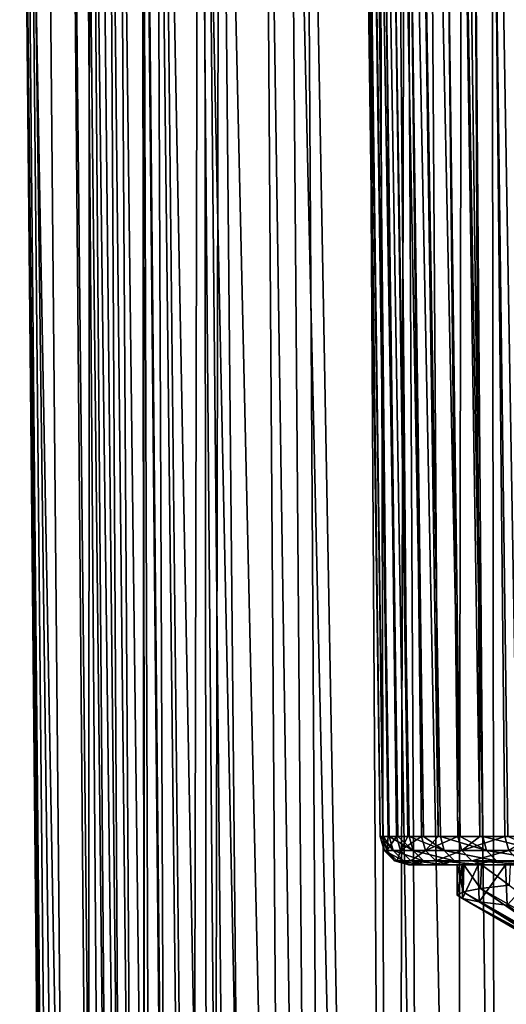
# Model space of a CAD drawing. Header units: millimetres. Extents: x -39.5 to 39.5, y -2 to 94.9.
# Tile 571 of 656: x -17.4 to -14, y 59 to 65.9. Entities that reach past the tile are written whole.
import ezdxf

# ---------------------------------------------------------------- set-up
doc = ezdxf.new("R2010")
doc.units = ezdxf.units.MM
doc.header["$LTSCALE"] = 65.185185
for name, color, linetype in [('12', 7, 'CONTINUOUS'), ('13', 7, 'CONTINUOUS'), ('15', 7, 'CONTINUOUS'), ('168', 7, 'CONTINUOUS'), ('178', 7, 'CONTINUOUS'), ('179', 7, 'CONTINUOUS'), ('180', 7, 'CONTINUOUS'), ('40', 7, 'CONTINUOUS'), ('41', 7, 'CONTINUOUS'), ('42', 7, 'CONTINUOUS'), ('56', 7, 'CONTINUOUS'), ('57', 7, 'CONTINUOUS'), ('58', 7, 'CONTINUOUS'), ('59', 7, 'CONTINUOUS'), ('60', 7, 'CONTINUOUS'), ('61', 7, 'CONTINUOUS')]:
    doc.layers.add(name, color=color, linetype=linetype)

msp = doc.modelspace()

# ---------------------------------------------------------------- linework, layer by layer
at = {"layer": '12', "color": 7, "linetype": 'Continuous'}
for points in [[(-17.0701, 71, -0.9232), (-16.9724, 71, -2.0434), (-16.7251, 38.2974, -1.6633), (-17.0701, 71, -0.9232)], [(-16.7902, 38.2987, -0.765), (-17.0701, 71, -0.9232), (-16.7251, 38.2974, -1.6633), (-16.7902, 38.2987, -0.765)], [(-16.9724, 71, -2.0434), (-16.8014, 71, -3.1548), (-16.612, 38.2974, -2.5568), (-16.9724, 71, -2.0434)], [(-16.7251, 38.2974, -1.6633), (-16.9724, 71, -2.0434), (-16.612, 38.2974, -2.5568), (-16.7251, 38.2974, -1.6633)], [(-16.9246, 71, 2.4075), (-16.6596, 38.2987, 2.2255), (-16.5165, 38.2974, 3.1148), (-16.9246, 71, 2.4075)], [(-16.7297, 71, 3.5149), (-16.9246, 71, 2.4075), (-16.5165, 38.2974, 3.1148), (-16.7297, 71, 3.5149)], [(-16.8014, 71, -3.1548), (-16.5576, 71, -4.2526), (-16.4512, 38.2974, -3.443), (-16.8014, 71, -3.1548)], [(-16.612, 38.2974, -2.5568), (-16.8014, 71, -3.1548), (-16.4512, 38.2974, -3.443), (-16.612, 38.2974, -2.5568)], [(-16.4625, 71, 4.6072), (-16.7297, 71, 3.5149), (-16.3259, 38.2974, 3.9951), (-16.4625, 71, 4.6072)], [(-16.3259, 38.2974, 3.9951), (-16.7297, 71, 3.5149), (-16.5165, 38.2974, 3.1148), (-16.3259, 38.2974, 3.9951)], [(-16.5576, 71, -4.2526), (-16.2432, 38.2987, -4.3193), (-16.4512, 38.2974, -3.443), (-16.5576, 71, -4.2526)], [(-16.124, 71, 5.6795), (-16.4625, 71, 4.6072), (-16.0885, 38.2974, 4.8638), (-16.124, 71, 5.6795)], [(-16.0885, 38.2974, 4.8638), (-16.4625, 71, 4.6072), (-16.3259, 38.2974, 3.9951), (-16.0885, 38.2974, 4.8638)], [(-15.8049, 38.2987, 5.7185), (-16.124, 71, 5.6795), (-16.0885, 38.2974, 4.8638), (-15.8049, 38.2987, 5.7185)], [(-15.4174, 71, -7.3854), (-14.8985, 71, -8.383), (-14.8155, 38.2974, -7.9371), (-15.4174, 71, -7.3854)], [(-15.2194, 38.2987, -7.1321), (-15.4174, 71, -7.3854), (-14.8155, 38.2974, -7.9371), (-15.2194, 38.2987, -7.1321)], [(-14.8985, 71, -8.383), (-14.3151, 71, -9.3443), (-14.369, 38.2974, -8.7193), (-14.8985, 71, -8.383)], [(-14.8155, 38.2974, -7.9371), (-14.8985, 71, -8.383), (-14.369, 38.2974, -8.7193), (-14.8155, 38.2974, -7.9371)], [(-14.715, 71, 8.701), (-14.5398, 38.2987, 8.4314), (-14.0675, 38.2974, 9.1979), (-14.715, 71, 8.701)], [(-14.1112, 71, 9.6496), (-14.715, 71, 8.701), (-14.0675, 38.2974, 9.1979), (-14.1112, 71, 9.6496)], [(-14.369, 38.2974, -8.7193), (-14.3151, 71, -9.3443), (-13.8813, 38.2974, -9.4765), (-14.369, 38.2974, -8.7193)], [(-14.3151, 71, -9.3443), (-13.6698, 71, -10.2652), (-13.8813, 38.2974, -9.4765), (-14.3151, 71, -9.3443)], [(-13.4463, 71, 10.5564), (-14.1112, 71, 9.6496), (-13.5547, 38.2974, 9.9382), (-13.4463, 71, 10.5564)], [(-13.5547, 38.2974, 9.9382), (-14.1112, 71, 9.6496), (-14.0675, 38.2974, 9.1979), (-13.5547, 38.2974, 9.9382)]]:
    msp.add_3dface(points, dxfattribs=at)
at = {"layer": '13', "color": 7, "linetype": 'Continuous'}
for points in [[(-14.3497, 60, 0.0809), (-14.3162, 60, -0.982), (-14.6897, 60, -0.2991), (-14.3497, 60, 0.0809)], [(-14.6897, 60, -0.2991), (-14.3162, 60, -0.982), (-14.6282, 60, -1.3719), (-14.6897, 60, -0.2991)], [(-14.6722, 60, 0.7718), (-14.3497, 60, 0.0809), (-14.6897, 60, -0.2991), (-14.6722, 60, 0.7718)], [(-14.3037, 60, 1.147), (-14.3497, 60, 0.0809), (-14.6722, 60, 0.7718), (-14.3037, 60, 1.147)], [(-14.5765, 60, 1.8429), (-14.3037, 60, 1.147), (-14.6722, 60, 0.7718), (-14.5765, 60, 1.8429)], [(-14.3162, 60, -0.982), (-14.2036, 60, -2.0444), (-14.6282, 60, -1.3719), (-14.3162, 60, -0.982)], [(-14.6282, 60, -1.3719), (-14.2036, 60, -2.0444), (-14.4894, 60, -2.4362), (-14.6282, 60, -1.3719)], [(-14.1798, 60, 2.2033), (-14.3037, 60, 1.147), (-14.5765, 60, 1.8429), (-14.1798, 60, 2.2033)], [(-14.4038, 60, 2.8994), (-14.1798, 60, 2.2033), (-14.5765, 60, 1.8429), (-14.4038, 60, 2.8994)], [(-14.2036, 60, -2.0444), (-14.0124, 60, -3.0933), (-14.4894, 60, -2.4362), (-14.2036, 60, -2.0444)], [(-14.4894, 60, -2.4362), (-14.0124, 60, -3.0933), (-14.2731, 60, -3.4855), (-14.4894, 60, -2.4362)], [(-13.9783, 60, 3.2447), (-14.1798, 60, 2.2033), (-14.4038, 60, 2.8994), (-13.9783, 60, 3.2447)], [(-14.1533, 60, 3.9436), (-13.9783, 60, 3.2447), (-14.4038, 60, 2.8994), (-14.1533, 60, 3.9436)], [(-14.0124, 60, -3.0933), (-13.7412, 60, -4.1324), (-14.2731, 60, -3.4855), (-14.0124, 60, -3.0933)], [(-14.2731, 60, -3.4855), (-13.7412, 60, -4.1324), (-13.9803, 60, -4.5193), (-14.2731, 60, -3.4855)], [(-13.7002, 60, 4.2692), (-13.9783, 60, 3.2447), (-14.1533, 60, 3.9436), (-13.7002, 60, 4.2692)], [(-13.8284, 60, 4.9651), (-13.7002, 60, 4.2692), (-14.1533, 60, 3.9436), (-13.8284, 60, 4.9651)]]:
    msp.add_3dface(points, dxfattribs=at)
at = {"layer": '15', "color": 7, "linetype": 'Continuous'}
for points in [[(-14.8896, 60.1972, -0.3046), (-14.8686, 60.1972, -0.8482), (-15.3677, 94.3969, 0.1165), (-14.8896, 60.1972, -0.3046)], [(-15.3677, 94.3969, 0.1165), (-14.8686, 60.1972, -0.8482), (-15.3369, 94.3969, -0.9793), (-15.3677, 94.3969, 0.1165)], [(-14.8908, 60.1972, 0.2393), (-14.8896, 60.1972, -0.3046), (-15.3677, 94.3969, 0.1165), (-14.8908, 60.1972, 0.2393)], [(-15.3203, 94.3969, 1.2119), (-14.8908, 60.1972, 0.2393), (-15.3677, 94.3969, 0.1165), (-15.3203, 94.3969, 1.2119)], [(-14.8277, 60.1972, -1.3906), (-14.767, 60.1972, -1.9311), (-15.3369, 94.3969, -0.9793), (-14.8277, 60.1972, -1.3906)], [(-15.3369, 94.3969, -0.9793), (-14.767, 60.1972, -1.9311), (-15.2281, 94.3969, -2.0702), (-15.3369, 94.3969, -0.9793)], [(-14.8686, 60.1972, -0.8482), (-14.8277, 60.1972, -1.3906), (-15.3369, 94.3969, -0.9793), (-14.8686, 60.1972, -0.8482)], [(-14.8721, 60.1972, 0.7829), (-14.8908, 60.1972, 0.2393), (-15.3203, 94.3969, 1.2119), (-14.8721, 60.1972, 0.7829)], [(-14.8336, 60.1972, 1.3255), (-14.8721, 60.1972, 0.7829), (-15.3203, 94.3969, 1.2119), (-14.8336, 60.1972, 1.3255)], [(-15.1949, 94.3969, 2.3009), (-14.8336, 60.1972, 1.3255), (-15.3203, 94.3969, 1.2119), (-15.1949, 94.3969, 2.3009)], [(-14.6867, 60.1972, -2.469), (-14.5867, 60.1972, -3.0035), (-15.2281, 94.3969, -2.0702), (-14.6867, 60.1972, -2.469)], [(-15.2281, 94.3969, -2.0702), (-14.5867, 60.1972, -3.0035), (-15.0418, 94.3969, -3.1502), (-15.2281, 94.3969, -2.0702)], [(-14.767, 60.1972, -1.9311), (-14.6867, 60.1972, -2.469), (-15.2281, 94.3969, -2.0702), (-14.767, 60.1972, -1.9311)], [(-14.7753, 60.1972, 1.8663), (-14.8336, 60.1972, 1.3255), (-15.1949, 94.3969, 2.3009), (-14.7753, 60.1972, 1.8663)], [(-14.6974, 60.1972, 2.4045), (-14.7753, 60.1972, 1.8663), (-15.1949, 94.3969, 2.3009), (-14.6974, 60.1972, 2.4045)], [(-14.9923, 94.3969, 3.3779), (-14.6974, 60.1972, 2.4045), (-15.1949, 94.3969, 2.3009), (-14.9923, 94.3969, 3.3779)], [(-14.4674, 60.1972, -3.5338), (-14.3288, 60.1972, -4.0594), (-15.0418, 94.3969, -3.1502), (-14.4674, 60.1972, -3.5338)], [(-15.0418, 94.3969, -3.1502), (-14.3288, 60.1972, -4.0594), (-14.7792, 94.3969, -4.2138), (-15.0418, 94.3969, -3.1502)], [(-14.5867, 60.1972, -3.0035), (-14.4674, 60.1972, -3.5338), (-15.0418, 94.3969, -3.1502), (-14.5867, 60.1972, -3.0035)], [(-14.5998, 60.1972, 2.9393), (-14.6974, 60.1972, 2.4045), (-14.9923, 94.3969, 3.3779), (-14.5998, 60.1972, 2.9393)], [(-14.4828, 60.1972, 3.4702), (-14.5998, 60.1972, 2.9393), (-14.9923, 94.3969, 3.3779), (-14.4828, 60.1972, 3.4702)], [(-14.7136, 94.3969, 4.4373), (-14.4828, 60.1972, 3.4702), (-14.9923, 94.3969, 3.3779), (-14.7136, 94.3969, 4.4373)], [(-14.3288, 60.1972, -4.0594), (-14.1711, 60.1972, -4.5796), (-14.7792, 94.3969, -4.2138), (-14.3288, 60.1972, -4.0594)], [(-14.7792, 94.3969, -4.2138), (-14.1711, 60.1972, -4.5796), (-14.4414, 94.3969, -5.2559), (-14.7792, 94.3969, -4.2138)], [(-14.3466, 60.1972, 3.9963), (-14.4828, 60.1972, 3.4702), (-14.7136, 94.3969, 4.4373), (-14.3466, 60.1972, 3.9963)], [(-14.1912, 60.1972, 4.517), (-14.3466, 60.1972, 3.9963), (-14.7136, 94.3969, 4.4373), (-14.1912, 60.1972, 4.517)], [(-14.3602, 94.3969, 5.4739), (-14.1912, 60.1972, 4.517), (-14.7136, 94.3969, 4.4373), (-14.3602, 94.3969, 5.4739)], [(-13.9946, 60.1972, -5.0936), (-13.7994, 60.1972, -5.601), (-14.4414, 94.3969, -5.2559), (-13.9946, 60.1972, -5.0936)], [(-14.4414, 94.3969, -5.2559), (-13.7994, 60.1972, -5.601), (-14.0303, 94.3969, -6.2714), (-14.4414, 94.3969, -5.2559)], [(-14.1711, 60.1972, -4.5796), (-13.9946, 60.1972, -5.0936), (-14.4414, 94.3969, -5.2559), (-14.1711, 60.1972, -4.5796)], [(-14.017, 60.1972, 5.0317), (-14.1912, 60.1972, 4.517), (-14.3602, 94.3969, 5.4739), (-14.017, 60.1972, 5.0317)], [(-13.8241, 60.1972, 5.5396), (-14.017, 60.1972, 5.0317), (-14.3602, 94.3969, 5.4739), (-13.8241, 60.1972, 5.5396)], [(-13.934, 94.3969, 6.4825), (-13.8241, 60.1972, 5.5396), (-14.3602, 94.3969, 5.4739), (-13.934, 94.3969, 6.4825)], [(-13.5858, 60.1972, -6.1008), (-13.3541, 60.1972, -6.5925), (-14.0303, 94.3969, -6.2714), (-13.5858, 60.1972, -6.1008)], [(-14.0303, 94.3969, -6.2714), (-13.3541, 60.1972, -6.5925), (-13.5479, 94.3969, -7.255), (-14.0303, 94.3969, -6.2714)], [(-13.7994, 60.1972, -5.601), (-13.5858, 60.1972, -6.1008), (-14.0303, 94.3969, -6.2714), (-13.7994, 60.1972, -5.601)]]:
    msp.add_3dface(points, dxfattribs=at)
at = {"layer": '168', "color": 7, "linetype": 'Continuous'}
for points in [[(-14.8896, 60.1972, -0.3046), (-14.8908, 60.1972, 0.2393), (-14.862, 60.0985, -0.3017), (-14.8896, 60.1972, -0.3046)], [(-14.8908, 60.1972, 0.2393), (-14.8721, 60.1972, 0.7829), (-14.862, 60.0985, -0.3017), (-14.8908, 60.1972, 0.2393)], [(-14.8686, 60.1972, -0.8482), (-14.8896, 60.1972, -0.3046), (-14.8004, 60.0985, -1.3857), (-14.8686, 60.1972, -0.8482)], [(-14.8004, 60.0985, -1.3857), (-14.8896, 60.1972, -0.3046), (-14.862, 60.0985, -0.3017), (-14.8004, 60.0985, -1.3857)], [(-14.8721, 60.1972, 0.7829), (-14.8336, 60.1972, 1.3255), (-14.8444, 60.0985, 0.784), (-14.8721, 60.1972, 0.7829)], [(-14.862, 60.0985, -0.3017), (-14.8721, 60.1972, 0.7829), (-14.8444, 60.0985, 0.784), (-14.862, 60.0985, -0.3017)], [(-14.8277, 60.1972, -1.3906), (-14.8686, 60.1972, -0.8482), (-14.8004, 60.0985, -1.3857), (-14.8277, 60.1972, -1.3906)], [(-14.8336, 60.1972, 1.3255), (-14.7753, 60.1972, 1.8663), (-14.8444, 60.0985, 0.784), (-14.8336, 60.1972, 1.3255)], [(-14.8444, 60.0985, 0.784), (-14.7753, 60.1972, 1.8663), (-14.7476, 60.0985, 1.8655), (-14.8444, 60.0985, 0.784)], [(-14.767, 60.1972, -1.9311), (-14.8277, 60.1972, -1.3906), (-14.6597, 60.0985, -2.4624), (-14.767, 60.1972, -1.9311)], [(-14.6597, 60.0985, -2.4624), (-14.8277, 60.1972, -1.3906), (-14.8004, 60.0985, -1.3857), (-14.6597, 60.0985, -2.4624)], [(-14.7753, 60.1972, 1.8663), (-14.6974, 60.1972, 2.4045), (-14.7476, 60.0985, 1.8655), (-14.7753, 60.1972, 1.8663)], [(-14.6867, 60.1972, -2.469), (-14.767, 60.1972, -1.9311), (-14.6597, 60.0985, -2.4624), (-14.6867, 60.1972, -2.469)], [(-14.6974, 60.1972, 2.4045), (-14.5998, 60.1972, 2.9393), (-14.7476, 60.0985, 1.8655), (-14.6974, 60.1972, 2.4045)], [(-14.7476, 60.0985, 1.8655), (-14.5998, 60.1972, 2.9393), (-14.5721, 60.0985, 2.937), (-14.7476, 60.0985, 1.8655)], [(-14.5867, 60.1972, -3.0035), (-14.6867, 60.1972, -2.469), (-14.4409, 60.0985, -3.5259), (-14.5867, 60.1972, -3.0035)], [(-14.4409, 60.0985, -3.5259), (-14.6867, 60.1972, -2.469), (-14.6597, 60.0985, -2.4624), (-14.4409, 60.0985, -3.5259)], [(-14.5998, 60.1972, 2.9393), (-14.4828, 60.1972, 3.4702), (-14.5721, 60.0985, 2.937), (-14.5998, 60.1972, 2.9393)], [(-14.4674, 60.1972, -3.5338), (-14.5867, 60.1972, -3.0035), (-14.4409, 60.0985, -3.5259), (-14.4674, 60.1972, -3.5338)], [(-14.4828, 60.1972, 3.4702), (-14.3466, 60.1972, 3.9963), (-14.5721, 60.0985, 2.937), (-14.4828, 60.1972, 3.4702)], [(-14.5721, 60.0985, 2.937), (-14.3466, 60.1972, 3.9963), (-14.3188, 60.0985, 3.9929), (-14.5721, 60.0985, 2.937)], [(-14.3288, 60.1972, -4.0594), (-14.4674, 60.1972, -3.5338), (-14.145, 60.0985, -4.5706), (-14.3288, 60.1972, -4.0594)], [(-14.145, 60.0985, -4.5706), (-14.4674, 60.1972, -3.5338), (-14.4409, 60.0985, -3.5259), (-14.145, 60.0985, -4.5706)], [(-14.3466, 60.1972, 3.9963), (-14.1912, 60.1972, 4.517), (-14.3188, 60.0985, 3.9929), (-14.3466, 60.1972, 3.9963)], [(-14.1711, 60.1972, -4.5796), (-14.3288, 60.1972, -4.0594), (-14.145, 60.0985, -4.5706), (-14.1711, 60.1972, -4.5796)], [(-14.1912, 60.1972, 4.517), (-14.017, 60.1972, 5.0317), (-14.3188, 60.0985, 3.9929), (-14.1912, 60.1972, 4.517)], [(-14.3188, 60.0985, 3.9929), (-14.017, 60.1972, 5.0317), (-13.9891, 60.0985, 5.0274), (-14.3188, 60.0985, 3.9929)], [(-13.9946, 60.1972, -5.0936), (-14.1711, 60.1972, -4.5796), (-13.7736, 60.0985, -5.5909), (-13.9946, 60.1972, -5.0936)], [(-13.7736, 60.0985, -5.5909), (-14.1711, 60.1972, -4.5796), (-14.145, 60.0985, -4.5706), (-13.7736, 60.0985, -5.5909)], [(-14.017, 60.1972, 5.0317), (-13.8241, 60.1972, 5.5396), (-13.9891, 60.0985, 5.0274), (-14.017, 60.1972, 5.0317)], [(-14.7275, 60.0263, -1.3789), (-14.862, 60.0985, -0.3017), (-14.7889, 60.0263, -0.3002), (-14.7275, 60.0263, -1.3789)], [(-14.862, 60.0985, -0.3017), (-14.8444, 60.0985, 0.784), (-14.7889, 60.0263, -0.3002), (-14.862, 60.0985, -0.3017)], [(-14.8004, 60.0985, -1.3857), (-14.862, 60.0985, -0.3017), (-14.7275, 60.0263, -1.3789), (-14.8004, 60.0985, -1.3857)], [(-14.7889, 60.0263, -0.3002), (-14.8444, 60.0985, 0.784), (-14.7714, 60.0263, 0.7801), (-14.7889, 60.0263, -0.3002)], [(-14.8444, 60.0985, 0.784), (-14.7476, 60.0985, 1.8655), (-14.7714, 60.0263, 0.7801), (-14.8444, 60.0985, 0.784)], [(-14.5876, 60.0263, -2.4503), (-14.8004, 60.0985, -1.3857), (-14.7275, 60.0263, -1.3789), (-14.5876, 60.0263, -2.4503)], [(-14.6597, 60.0985, -2.4624), (-14.8004, 60.0985, -1.3857), (-14.5876, 60.0263, -2.4503), (-14.6597, 60.0985, -2.4624)], [(-14.7714, 60.0263, 0.7801), (-14.7476, 60.0985, 1.8655), (-14.675, 60.0263, 1.8563), (-14.7714, 60.0263, 0.7801)], [(-14.7476, 60.0985, 1.8655), (-14.5721, 60.0985, 2.937), (-14.675, 60.0263, 1.8563), (-14.7476, 60.0985, 1.8655)], [(-14.675, 60.0263, 1.8563), (-14.5721, 60.0985, 2.937), (-14.5004, 60.0263, 2.9226), (-14.675, 60.0263, 1.8563)], [(-14.3698, 60.0263, -3.5085), (-14.6597, 60.0985, -2.4624), (-14.5876, 60.0263, -2.4503), (-14.3698, 60.0263, -3.5085)], [(-14.4409, 60.0985, -3.5259), (-14.6597, 60.0985, -2.4624), (-14.3698, 60.0263, -3.5085), (-14.4409, 60.0985, -3.5259)], [(-14.5721, 60.0985, 2.937), (-14.3188, 60.0985, 3.9929), (-14.5004, 60.0263, 2.9226), (-14.5721, 60.0985, 2.937)], [(-14.5004, 60.0263, 2.9226), (-14.3188, 60.0985, 3.9929), (-14.2483, 60.0263, 3.9732), (-14.5004, 60.0263, 2.9226)], [(-14.0754, 60.0263, -4.5481), (-14.4409, 60.0985, -3.5259), (-14.3698, 60.0263, -3.5085), (-14.0754, 60.0263, -4.5481)], [(-14.145, 60.0985, -4.5706), (-14.4409, 60.0985, -3.5259), (-14.0754, 60.0263, -4.5481), (-14.145, 60.0985, -4.5706)], [(-14.3188, 60.0985, 3.9929), (-13.9891, 60.0985, 5.0274), (-14.2483, 60.0263, 3.9732), (-14.3188, 60.0985, 3.9929)], [(-14.2483, 60.0263, 3.9732), (-13.9891, 60.0985, 5.0274), (-13.9203, 60.0263, 5.0027), (-14.2483, 60.0263, 3.9732)], [(-13.7058, 60.0263, -5.5634), (-14.145, 60.0985, -4.5706), (-14.0754, 60.0263, -4.5481), (-13.7058, 60.0263, -5.5634)], [(-13.7736, 60.0985, -5.5909), (-14.145, 60.0985, -4.5706), (-13.7058, 60.0263, -5.5634), (-13.7736, 60.0985, -5.5909)], [(-14.6722, 60, 0.7718), (-14.6897, 60, -0.2991), (-14.7889, 60.0263, -0.3002), (-14.6722, 60, 0.7718)], [(-14.6722, 60, 0.7718), (-14.7889, 60.0263, -0.3002), (-14.7714, 60.0263, 0.7801), (-14.6722, 60, 0.7718)], [(-14.6897, 60, -0.2991), (-14.7275, 60.0263, -1.3789), (-14.7889, 60.0263, -0.3002), (-14.6897, 60, -0.2991)], [(-14.5765, 60, 1.8429), (-14.6722, 60, 0.7718), (-14.7714, 60.0263, 0.7801), (-14.5765, 60, 1.8429)], [(-14.5765, 60, 1.8429), (-14.7714, 60.0263, 0.7801), (-14.675, 60.0263, 1.8563), (-14.5765, 60, 1.8429)], [(-14.6897, 60, -0.2991), (-14.6282, 60, -1.3719), (-14.7275, 60.0263, -1.3789), (-14.6897, 60, -0.2991)], [(-14.6282, 60, -1.3719), (-14.5876, 60.0263, -2.4503), (-14.7275, 60.0263, -1.3789), (-14.6282, 60, -1.3719)], [(-14.4038, 60, 2.8994), (-14.5765, 60, 1.8429), (-14.675, 60.0263, 1.8563), (-14.4038, 60, 2.8994)], [(-14.4038, 60, 2.8994), (-14.675, 60.0263, 1.8563), (-14.5004, 60.0263, 2.9226), (-14.4038, 60, 2.8994)], [(-14.6282, 60, -1.3719), (-14.4894, 60, -2.4362), (-14.5876, 60.0263, -2.4503), (-14.6282, 60, -1.3719)], [(-14.4894, 60, -2.4362), (-14.3698, 60.0263, -3.5085), (-14.5876, 60.0263, -2.4503), (-14.4894, 60, -2.4362)], [(-14.1533, 60, 3.9436), (-14.4038, 60, 2.8994), (-14.5004, 60.0263, 2.9226), (-14.1533, 60, 3.9436)], [(-14.1533, 60, 3.9436), (-14.5004, 60.0263, 2.9226), (-14.2483, 60.0263, 3.9732), (-14.1533, 60, 3.9436)], [(-14.4894, 60, -2.4362), (-14.2731, 60, -3.4855), (-14.3698, 60.0263, -3.5085), (-14.4894, 60, -2.4362)], [(-14.2731, 60, -3.4855), (-14.0754, 60.0263, -4.5481), (-14.3698, 60.0263, -3.5085), (-14.2731, 60, -3.4855)], [(-14.2731, 60, -3.4855), (-13.9803, 60, -4.5193), (-14.0754, 60.0263, -4.5481), (-14.2731, 60, -3.4855)], [(-13.8284, 60, 4.9651), (-14.1533, 60, 3.9436), (-14.2483, 60.0263, 3.9732), (-13.8284, 60, 4.9651)], [(-13.8284, 60, 4.9651), (-14.2483, 60.0263, 3.9732), (-13.9203, 60.0263, 5.0027), (-13.8284, 60, 4.9651)], [(-13.9803, 60, -4.5193), (-13.6144, 60, -5.5247), (-14.0754, 60.0263, -4.5481), (-13.9803, 60, -4.5193)], [(-13.6144, 60, -5.5247), (-13.7058, 60.0263, -5.5634), (-14.0754, 60.0263, -4.5481), (-13.6144, 60, -5.5247)]]:
    msp.add_3dface(points, dxfattribs=at)
at = {"layer": '178', "color": 7, "linetype": 'Continuous'}
for points in [[(-13.2697, 59.029, 1.8644), (-13.089, 59.0533, 2.8702), (-14.1577, 58.4883, 2.3412), (-13.2697, 59.029, 1.8644)], [(-14.1577, 58.4883, 2.3412), (-13.089, 59.0533, 2.8702), (-13.9452, 58.5119, 3.3844), (-14.1577, 58.4883, 2.3412)], [(-13.3732, 59.0047, 0.8478), (-13.2697, 59.029, 1.8644), (-14.2923, 58.4647, 1.2851), (-13.3732, 59.0047, 0.8478)], [(-14.2923, 58.4647, 1.2851), (-13.2697, 59.029, 1.8644), (-14.1577, 58.4883, 2.3412), (-14.2923, 58.4647, 1.2851)]]:
    msp.add_3dface(points, dxfattribs=at)
at = {"layer": '179', "color": 7, "linetype": 'Continuous'}
for points in [[(-14.3162, 60, -0.982), (-14.3497, 60, 0.0809), (-14.35, 59.7868, 0.0298), (-14.3162, 60, -0.982)], [(-14.3125, 59.7631, -1.0373), (-14.3162, 60, -0.982), (-14.35, 59.7868, 0.0298), (-14.3125, 59.7631, -1.0373)], [(-14.35, 59.7868, 0.0298), (-14.3497, 60, 0.0809), (-14.308, 59.8105, 1.0968), (-14.35, 59.7868, 0.0298)], [(-14.3497, 60, 0.0809), (-14.3037, 60, 1.147), (-14.308, 59.8105, 1.0968), (-14.3497, 60, 0.0809)], [(-14.2036, 60, -2.0444), (-14.3162, 60, -0.982), (-14.3125, 59.7631, -1.0373), (-14.2036, 60, -2.0444)], [(-14.1957, 59.7394, -2.0988), (-14.2036, 60, -2.0444), (-14.3125, 59.7631, -1.0373), (-14.1957, 59.7394, -2.0988)], [(-14.308, 59.8105, 1.0968), (-14.3037, 60, 1.147), (-14.1868, 59.8342, 2.1578), (-14.308, 59.8105, 1.0968)], [(-14.3037, 60, 1.147), (-14.1798, 60, 2.2033), (-14.1868, 59.8342, 2.1578), (-14.3037, 60, 1.147)], [(-14.0124, 60, -3.0933), (-14.2036, 60, -2.0444), (-14.1957, 59.7394, -2.0988), (-14.0124, 60, -3.0933)], [(-14.0003, 59.7157, -3.1486), (-14.0124, 60, -3.0933), (-14.1957, 59.7394, -2.0988), (-14.0003, 59.7157, -3.1486)], [(-14.1868, 59.8342, 2.1578), (-14.1798, 60, 2.2033), (-13.9871, 59.8578, 3.2067), (-14.1868, 59.8342, 2.1578)], [(-14.1798, 60, 2.2033), (-13.9783, 60, 3.2447), (-13.9871, 59.8578, 3.2067), (-14.1798, 60, 2.2033)], [(-13.7412, 60, -4.1324), (-14.0124, 60, -3.0933), (-14.0003, 59.7157, -3.1486), (-13.7412, 60, -4.1324)]]:
    msp.add_3dface(points, dxfattribs=at)
at = {"layer": '180', "color": 7, "linetype": 'Continuous'}
for points in [[(-13.3997, 59.2397, 0.0883), (-14.35, 59.7868, 0.0298), (-14.308, 59.8105, 1.0968), (-13.3997, 59.2397, 0.0883)], [(-13.3531, 59.2643, 1.1196), (-14.308, 59.8105, 1.0968), (-14.1868, 59.8342, 2.1578), (-13.3531, 59.2643, 1.1196)], [(-13.3531, 59.2643, 1.1196), (-13.3997, 59.2397, 0.0883), (-14.308, 59.8105, 1.0968), (-13.3531, 59.2643, 1.1196)], [(-13.2273, 59.2888, 2.1442), (-14.1868, 59.8342, 2.1578), (-13.9871, 59.8578, 3.2067), (-13.2273, 59.2888, 2.1442)], [(-13.2273, 59.2888, 2.1442), (-13.3531, 59.2643, 1.1196), (-14.1868, 59.8342, 2.1578), (-13.2273, 59.2888, 2.1442)], [(-13.3997, 59.2397, 0.0883), (-13.3667, 59.2152, -0.9434), (-14.35, 59.7868, 0.0298), (-13.3997, 59.2397, 0.0883)], [(-13.3667, 59.2152, -0.9434), (-14.3125, 59.7631, -1.0373), (-14.35, 59.7868, 0.0298), (-13.3667, 59.2152, -0.9434)], [(-13.3667, 59.2152, -0.9434), (-13.2545, 59.1907, -1.9696), (-14.3125, 59.7631, -1.0373), (-13.3667, 59.2152, -0.9434)], [(-13.2545, 59.1907, -1.9696), (-14.1957, 59.7394, -2.0988), (-14.3125, 59.7631, -1.0373), (-13.2545, 59.1907, -1.9696)], [(-13.2545, 59.1907, -1.9696), (-14.0003, 59.7157, -3.1486), (-14.1957, 59.7394, -2.0988), (-13.2545, 59.1907, -1.9696)]]:
    msp.add_3dface(points, dxfattribs=at)
at = {"layer": '40', "color": 7, "linetype": 'Continuous'}
for points in [[(-16.0169, 71, 6.8432), (-16.4282, 71, 5.7865), (-16.0788, 38.2987, 5.8148), (-16.0169, 71, 6.8432)], [(-16.0169, 71, 6.8432), (-16.0788, 38.2987, 5.8148), (-15.7046, 38.2971, 6.7605), (-16.0169, 71, 6.8432)], [(-15.5376, 71, 7.8709), (-16.0169, 71, 6.8432), (-15.274, 38.2971, 7.684), (-15.5376, 71, 7.8709)], [(-15.274, 38.2971, 7.684), (-16.0169, 71, 6.8432), (-15.7046, 38.2971, 6.7605), (-15.274, 38.2971, 7.684)], [(-14.9925, 71, 8.8653), (-15.5376, 71, 7.8709), (-14.7897, 38.2987, 8.5793), (-14.9925, 71, 8.8653)], [(-14.7897, 38.2987, 8.5793), (-15.5376, 71, 7.8709), (-15.274, 38.2971, 7.684), (-14.7897, 38.2987, 8.5793)]]:
    msp.add_3dface(points, dxfattribs=at)
at = {"layer": '41', "color": 7, "linetype": 'Continuous'}
for points in [[(-17.367, 71, 1.3258), (-17.4164, 71, 0.1929), (-17.0519, 38.2971, 1.254), (-17.367, 71, 1.3258)], [(-17.4164, 71, 0.1929), (-17.3921, 71, -0.9408), (-17.0801, 38.2987, -0.7809), (-17.4164, 71, 0.1929)], [(-17.4164, 71, 0.1929), (-17.0801, 38.2987, -0.7809), (-17.0963, 38.2971, 0.236), (-17.4164, 71, 0.1929)], [(-17.0519, 38.2971, 1.254), (-17.4164, 71, 0.1929), (-17.0963, 38.2971, 0.236), (-17.0519, 38.2971, 1.254)], [(-17.2439, 71, 2.453), (-17.367, 71, 1.3258), (-16.947, 38.2987, 2.2665), (-17.2439, 71, 2.453)], [(-16.947, 38.2987, 2.2665), (-17.367, 71, 1.3258), (-17.0519, 38.2971, 1.254), (-16.947, 38.2987, 2.2665)]]:
    msp.add_3dface(points, dxfattribs=at)
at = {"layer": '42', "color": 7, "linetype": 'Continuous'}
for points in [[(-16.87, 71, -4.3326), (-16.5523, 71, -5.4212), (-16.5244, 38.2987, -4.3914), (-16.87, 71, -4.3326)], [(-16.5523, 71, -5.4212), (-16.1645, 71, -6.4868), (-16.2337, 38.2971, -5.367), (-16.5523, 71, -5.4212)], [(-16.5244, 38.2987, -4.3914), (-16.5523, 71, -5.4212), (-16.2337, 38.2971, -5.367), (-16.5244, 38.2987, -4.3914)], [(-16.2337, 38.2971, -5.367), (-16.1645, 71, -6.4868), (-15.8852, 38.2971, -6.3245), (-16.2337, 38.2971, -5.367)], [(-16.1645, 71, -6.4868), (-15.7082, 71, -7.5248), (-15.4811, 38.2987, -7.2577), (-16.1645, 71, -6.4868)], [(-16.1645, 71, -6.4868), (-15.4811, 38.2987, -7.2577), (-15.8852, 38.2971, -6.3245), (-16.1645, 71, -6.4868)]]:
    msp.add_3dface(points, dxfattribs=at)
at = {"layer": '56', "color": 7, "linetype": 'Continuous'}
for points in [[(-14.715, 71, 8.701), (-14.9925, 71, 8.8653), (-14.7897, 38.2987, 8.5793), (-14.715, 71, 8.701)], [(-14.5398, 38.2987, 8.4314), (-14.715, 71, 8.701), (-14.7897, 38.2987, 8.5793), (-14.5398, 38.2987, 8.4314)]]:
    msp.add_3dface(points, dxfattribs=at)
at = {"layer": '57', "color": 7, "linetype": 'Continuous'}
for points in [[(-16.124, 71, 5.6795), (-15.8049, 38.2987, 5.7185), (-16.4282, 71, 5.7865), (-16.124, 71, 5.6795)], [(-16.4282, 71, 5.7865), (-15.8049, 38.2987, 5.7185), (-16.0788, 38.2987, 5.8148), (-16.4282, 71, 5.7865)]]:
    msp.add_3dface(points, dxfattribs=at)
at = {"layer": '58', "color": 7, "linetype": 'Continuous'}
for points in [[(-16.9246, 71, 2.4075), (-17.2439, 71, 2.453), (-16.947, 38.2987, 2.2665), (-16.9246, 71, 2.4075)], [(-16.6596, 38.2987, 2.2255), (-16.9246, 71, 2.4075), (-16.947, 38.2987, 2.2665), (-16.6596, 38.2987, 2.2255)]]:
    msp.add_3dface(points, dxfattribs=at)
at = {"layer": '59', "color": 7, "linetype": 'Continuous'}
for points in [[(-17.0701, 71, -0.9232), (-16.7902, 38.2987, -0.765), (-17.3921, 71, -0.9408), (-17.0701, 71, -0.9232)], [(-17.3921, 71, -0.9408), (-16.7902, 38.2987, -0.765), (-17.0801, 38.2987, -0.7809), (-17.3921, 71, -0.9408)]]:
    msp.add_3dface(points, dxfattribs=at)
at = {"layer": '60', "color": 7, "linetype": 'Continuous'}
for points in [[(-16.5576, 71, -4.2526), (-16.87, 71, -4.3326), (-16.5244, 38.2987, -4.3914), (-16.5576, 71, -4.2526)], [(-16.2432, 38.2987, -4.3193), (-16.5576, 71, -4.2526), (-16.5244, 38.2987, -4.3914), (-16.2432, 38.2987, -4.3193)]]:
    msp.add_3dface(points, dxfattribs=at)
at = {"layer": '61', "color": 7, "linetype": 'Continuous'}
for points in [[(-15.4174, 71, -7.3854), (-15.2194, 38.2987, -7.1321), (-15.7082, 71, -7.5248), (-15.4174, 71, -7.3854)], [(-15.7082, 71, -7.5248), (-15.2194, 38.2987, -7.1321), (-15.4811, 38.2987, -7.2577), (-15.7082, 71, -7.5248)]]:
    msp.add_3dface(points, dxfattribs=at)

doc.saveas('drawing.dxf')
